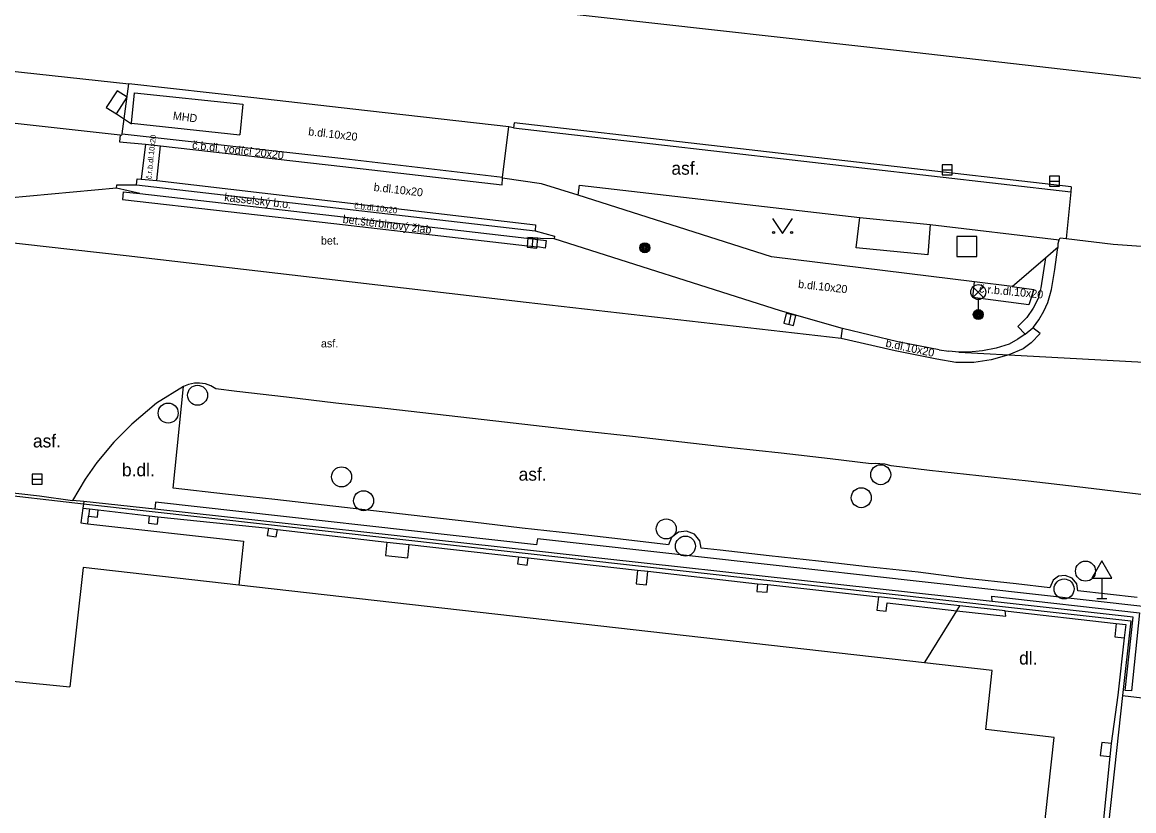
# Model space of a CAD drawing. Extents: x -595546 to -593986, y -1160845 to -1159202.
# Drawn here: x -594225.9 to -594170.3, y -1159976.4 to -1159936.9 of the extents above; entities that cross this region are included whole.
import ezdxf

# ---------------------------------------------------------------- set-up
doc = ezdxf.new("R2010")
doc.units = 0
for name, color, linetype in [('Level 25', 7, 'Continuous'), ('Level 26', 7, 'Continuous'), ('Level 27', 7, 'Continuous'), ('Level 33', 7, 'Continuous'), ('Level 34', 7, 'Continuous'), ('Level 36', 7, 'Continuous'), ('Specificka linie pasportu komunikaci', 7, 'Continuous'), ('TM - budovy zdene_ betonove - NP', 7, 'Continuous'), ('TM - budovy zdene_ betonove - VP', 7, 'Continuous'), ('TM - chodniky - VP', 7, 'Continuous'), ('TM - komunikace - VP', 7, 'Continuous'), ('TM - plot zdeny_ ohradni zed - VP', 7, 'Continuous'), ('TM - popis objektu', 7, 'Continuous'), ('TM - popis povrchu', 7, 'Continuous'), ('TM - poznamka', 7, 'Continuous'), ('TM - rozhrani mezi zpev. plochami mezi sebou - VP', 7, 'Continuous'), ('TM - rozhrani ploch obecne - NP', 7, 'Continuous'), ('TM - rozhrani ploch obecne - VN', 7, 'Continuous'), ('TM - rozhrani ploch obecne - VP', 7, 'Continuous')]:
    doc.layers.add(name, color=color, linetype=linetype)

msp = doc.modelspace()

# ---------------------------------------------------------------- linework, layer by layer
at = {"layer": 'Level 25'}
for centre, radius in [((-594194.73, -1159948.22), 0.25), ((-594194.73, -1159948.22), 0.2), ((-594194.73, -1159948.22), 0.15), ((-594194.73, -1159948.22), 0.1), ((-594194.73, -1159948.22), 0.05), ((-594178.06, -1159951.56), 0.25), ((-594178.06, -1159951.56), 0.2), ((-594178.06, -1159951.56), 0.15), ((-594178.06, -1159951.56), 0.1), ((-594178.06, -1159951.56), 0.05)]:
    msp.add_circle(centre, radius, dxfattribs=at)
at = {"layer": 'Level 26'}
msp.add_lwpolyline([(-594179.13, -1159948.65), (-594178.13, -1159948.65), (-594178.13, -1159947.65), (-594179.13, -1159947.65)], close=True, dxfattribs=at)
at = {"layer": 'Level 27'}
for p, q in [((-594179.86, -1159944.33), (-594179.36, -1159944.33)), ((-594174.5, -1159944.89), (-594174, -1159944.89)), ((-594200.329, -1159947.721), (-594200.371, -1159948.219)), ((-594187.425, -1159951.556), (-594187.535, -1159952.044)), ((-594225.36, -1159959.79), (-594224.86, -1159959.79))]:
    msp.add_line(p, q, dxfattribs=at)
for points in [[(-594179.86, -1159944.58), (-594179.36, -1159944.58), (-594179.36, -1159944.08), (-594179.86, -1159944.08)], [(-594174.5, -1159945.14), (-594174, -1159945.14), (-594174, -1159944.64), (-594174.5, -1159944.64)], [(-594200.578, -1159947.7), (-594200.62, -1159948.198), (-594200.122, -1159948.24), (-594200.08, -1159947.742)], [(-594187.669, -1159951.501), (-594187.779, -1159951.989), (-594187.291, -1159952.099), (-594187.181, -1159951.611)], [(-594225.36, -1159960.04), (-594224.86, -1159960.04), (-594224.86, -1159959.54), (-594225.36, -1159959.54)]]:
    msp.add_lwpolyline(points, close=True, dxfattribs=at)
for centre in [(-594217.09, -1159955.59), (-594218.56, -1159956.48), (-594209.89, -1159959.67), (-594182.94, -1159959.56), (-594208.79, -1159960.86), (-594183.91, -1159960.71), (-594193.66, -1159962.27), (-594192.7, -1159963.13), (-594172.7, -1159964.38), (-594173.77, -1159965.27)]:
    msp.add_circle(centre, 0.5, dxfattribs=at)
at = {"layer": 'Level 33'}
for p, q in [((-594178.325, -1159950.7), (-594177.795, -1159950.17)), ((-594178.325, -1159950.17), (-594177.795, -1159950.7)), ((-594178.06, -1159950.81), (-594178.06, -1159951.56))]:
    msp.add_line(p, q, dxfattribs=at)
for centre, radius in [((-594178.06, -1159950.435), 0.375), ((-594178.06, -1159951.56), 0.2), ((-594178.06, -1159951.56), 0.145), ((-594178.06, -1159951.56), 0.0876)]:
    msp.add_circle(centre, radius, dxfattribs=at)
at = {"layer": 'Level 34'}
for p, q in [((-594221.148, -1159941.535), (-594220.39, -1159942.02)), ((-594171.89, -1159964.732), (-594171.89, -1159965.75)), ((-594172.14, -1159965.75), (-594171.64, -1159965.75))]:
    msp.add_line(p, q, dxfattribs=at)
for points in [[(-594221.148, -1159941.535), (-594220.61, -1159940.693), (-594221.116, -1159940.37), (-594221.654, -1159941.212)], [(-594172.39, -1159964.732), (-594171.39, -1159964.732), (-594171.89, -1159963.866)]]:
    msp.add_lwpolyline(points, close=True, dxfattribs=at)
at = {"layer": 'Level 36'}
msp.add_lwpolyline([(-594188.34, -1159946.76), (-594187.84, -1159947.51), (-594187.34, -1159946.76)], dxfattribs=at)
for centre in [(-594188.29, -1159947.46), (-594187.391, -1159947.46)]:
    msp.add_circle(centre, 0.05, dxfattribs=at)
at = {"layer": 'Specificka linie pasportu komunikaci'}
for points in [[(-594179.03, -1159953.43), (-594176.54, -1159953.57)], [(-594176.54, -1159953.57), (-594161.18, -1159954.4)], [(-594222.58, -1159962.01), (-594222.54, -1159961.64)], [(-594179.14, -1159966.36), (-594178.99, -1159966.11)], [(-594177.37, -1159965.9), (-594177.38, -1159965.63), (-594170, -1159966.47), (-594170.4, -1159970.36), (-594170.71, -1159970.34)], [(-594180.75, -1159968.96), (-594180.72, -1159968.91), (-594179.14, -1159966.36)], [(-594170.85, -1159970.59), (-594159.19, -1159971.98)]]:
    msp.add_lwpolyline(points, dxfattribs=at)
at = {"layer": 'TM - budovy zdene_ betonove - NP'}
for points in [[(-594222.81, -1159964.2), (-594223.48, -1159970.16)], [(-594215.03, -1159965.08), (-594222.81, -1159964.2)], [(-594180.75, -1159968.96), (-594215.03, -1159965.08)], [(-594177.36, -1159969.34), (-594180.75, -1159968.96)], [(-594177.69, -1159972.3), (-594177.36, -1159969.34)], [(-594229.02, -1159969.62), (-594223.48, -1159970.16)], [(-594178.92, -1160015.07), (-594174.26, -1159972.69)], [(-594174.26, -1159972.69), (-594177.69, -1159972.3)]]:
    msp.add_lwpolyline(points, dxfattribs=at)
at = {"layer": 'TM - budovy zdene_ betonove - VP'}
for points in [[(-594227.29, -1159960.5), (-594223.23, -1159960.96)], [(-594223.23, -1159960.96), (-594222.8, -1159961.01)], [(-594222.8, -1159961.01), (-594170.44, -1159966.87)], [(-594170.44, -1159966.87), (-594170.85, -1159970.59)], [(-594170.85, -1159970.59), (-594175.02, -1160008.77)]]:
    msp.add_lwpolyline(points, dxfattribs=at)
at = {"layer": 'TM - chodniky - VP'}
for points in [[(-594178.25, -1159949.92), (-594188.39, -1159948.67), (-594198.06, -1159945.6)], [(-594174.7, -1159948.73), (-594174.06, -1159948.17)], [(-594176.36, -1159950.15), (-594174.7, -1159948.73)], [(-594176.36, -1159950.15), (-594178.25, -1159949.92)]]:
    msp.add_lwpolyline(points, dxfattribs=at)
at = {"layer": 'TM - komunikace - VP'}
for points in [[(-594167.1, -1159940.07), (-594181.85, -1159938.4), (-594212.87, -1159934.91), (-594220.81, -1159934.04), (-594231.53, -1159932.83), (-594253.7, -1159930.38)], [(-594220.87, -1159942.59), (-594220.86, -1159942.52), (-594220.53, -1159940.02)], [(-594201.53, -1159942.17), (-594209.32, -1159941.29), (-594214.28, -1159940.72), (-594220.53, -1159940.02)], [(-594226.35, -1159941.97), (-594220.96, -1159942.58), (-594220.87, -1159942.59)], [(-594199.9, -1159945.02), (-594201.84, -1159944.74), (-594201.84, -1159944.7), (-594201.53, -1159942.17)], [(-594221.14, -1159945.24), (-594231.99, -1159946.24), (-594234.01, -1159946.38), (-594236.35, -1159946.38)], [(-594219.98, -1159945.51), (-594221.14, -1159945.24)], [(-594219.98, -1159945.51), (-594210.24, -1159946.63)], [(-594198.06, -1159945.6), (-594199.9, -1159945.02)], [(-594198.06, -1159945.6), (-594197.99, -1159945.1), (-594183.98, -1159946.7)], [(-594210.24, -1159946.63), (-594200.63, -1159947.74)], [(-594183.98, -1159946.7), (-594180.46, -1159947.05)], [(-594180.46, -1159947.05), (-594174.01, -1159947.82)], [(-594199.27, -1159947.77), (-594200.63, -1159947.74)], [(-594182.08, -1159952.92), (-594184.85, -1159952.25), (-594187.95, -1159951.38), (-594199.27, -1159947.77)], [(-594174.4, -1159950.3), (-594174.24, -1159949.31), (-594174.1, -1159948.33), (-594174.06, -1159948.17)], [(-594174.06, -1159948.17), (-594174.06, -1159948), (-594174.01, -1159947.82)], [(-594175.72, -1159952.54), (-594175.34, -1159952.22), (-594175.3, -1159952.18), (-594175.03, -1159951.82), (-594174.78, -1159951.39), (-594174.59, -1159950.96), (-594174.48, -1159950.61), (-594174.4, -1159950.3)], [(-594175.72, -1159952.54), (-594176.08, -1159952.79), (-594176.52, -1159953.03)], [(-594180.02, -1159953.32), (-594182.08, -1159952.92)], [(-594180.02, -1159953.32), (-594179.53, -1159953.39)], [(-594176.52, -1159953.03), (-594177.17, -1159953.23), (-594177.85, -1159953.37), (-594178.53, -1159953.43)], [(-594178.53, -1159953.43), (-594179.03, -1159953.43), (-594179.53, -1159953.39)], [(-594217.79, -1159955.16), (-594219.14, -1159955.98), (-594220.38, -1159957.03), (-594221.28, -1159957.94), (-594222.13, -1159958.95), (-594222.71, -1159959.78), (-594223.34, -1159960.85)], [(-594170.11, -1159965.7), (-594173.08, -1159965.37), (-594173.13, -1159965.01), (-594173.36, -1159964.73), (-594173.71, -1159964.6), (-594174.05, -1159964.63), (-594174.32, -1159964.83), (-594174.49, -1159965.22), (-594176.16, -1159965.02), (-594178.65, -1159964.75), (-594181.07, -1159964.43), (-594183.59, -1159964.17), (-594186.05, -1159963.88), (-594188.52, -1159963.61), (-594190.97, -1159963.33), (-594191.91, -1159963.23), (-594191.98, -1159962.86), (-594192.25, -1159962.54), (-594192.65, -1159962.38), (-594193.04, -1159962.43), (-594193.4, -1159962.7), (-594193.55, -1159963.06), (-594195.94, -1159962.79), (-594198.4, -1159962.5), (-594200.87, -1159962.23), (-594203.33, -1159961.94), (-594205.82, -1159961.65), (-594208.29, -1159961.36), (-594210.76, -1159961.09), (-594213.22, -1159960.8), (-594215.69, -1159960.53), (-594218.31, -1159960.23), (-594217.79, -1159955.16)]]:
    msp.add_lwpolyline(points, dxfattribs=at)
at = {"layer": 'TM - plot zdeny_ ohradni zed - VP'}
msp.add_lwpolyline([(-594180.46, -1159947.05), (-594180.59, -1159948.58), (-594184.16, -1159948.22), (-594183.98, -1159946.7)], dxfattribs=at)
at = {"layer": 'TM - rozhrani mezi zpev. plochami mezi sebou - VP'}
for points in [[(-594220.96, -1159942.58), (-594221, -1159942.92)], [(-594220.86, -1159942.52), (-594209.78, -1159943.76), (-594201.84, -1159944.7)], [(-594221, -1159942.92), (-594219.7, -1159943.05)], [(-594219.7, -1159943.05), (-594219.91, -1159944.8)], [(-594219.7, -1159943.05), (-594218.94, -1159943.13)], [(-594219.13, -1159944.86), (-594218.94, -1159943.13)], [(-594218.94, -1159943.13), (-594209.83, -1159944.16), (-594201.87, -1159945.08), (-594201.84, -1159944.74)], [(-594220.14, -1159945.08), (-594220.11, -1159944.78), (-594219.91, -1159944.8), (-594219.13, -1159944.86), (-594210.16, -1159945.91), (-594200.2, -1159947.08)], [(-594200.2, -1159947.08), (-594200.21, -1159947.37)], [(-594174.7, -1159948.73), (-594174.93, -1159950.22), (-594175.07, -1159950.75), (-594175.31, -1159951.24), (-594175.63, -1159951.7), (-594176.09, -1159952.16), (-594175.72, -1159952.54)], [(-594178.34, -1159950.7), (-594178.25, -1159949.92)], [(-594176.36, -1159950.15), (-594175.28, -1159950.3), (-594175.54, -1159951.07), (-594178.34, -1159950.7)], [(-594174.96, -1159952.5), (-594175.34, -1159952.22)], [(-594180.14, -1159953.79), (-594182.22, -1159953.37), (-594184.92, -1159952.76)], [(-594174.96, -1159952.5), (-594175.42, -1159952.97), (-594175.82, -1159953.27), (-594176.54, -1159953.57)], [(-594176.54, -1159953.57), (-594177.42, -1159953.82), (-594178.29, -1159953.95), (-594179.19, -1159953.95), (-594180.14, -1159953.79)]]:
    msp.add_lwpolyline(points, dxfattribs=at)
at = {"layer": 'TM - rozhrani ploch obecne - NP'}
for points in [[(-594222.8, -1159961.01), (-594222.83, -1159961.23)], [(-594222.83, -1159961.23), (-594222.92, -1159961.97), (-594222.58, -1159962.01)], [(-594222.83, -1159961.23), (-594222.5, -1159961.27)], [(-594222.5, -1159961.27), (-594222.54, -1159961.64)], [(-594222.54, -1159961.64), (-594222.1, -1159961.69), (-594222.06, -1159961.32)], [(-594222.5, -1159961.27), (-594222.06, -1159961.32)], [(-594222.06, -1159961.32), (-594219.51, -1159961.61)], [(-594219.51, -1159961.61), (-594219.55, -1159961.98), (-594219.11, -1159962.03)], [(-594219.51, -1159961.61), (-594219.07, -1159961.66)], [(-594219.07, -1159961.66), (-594219.11, -1159962.03)], [(-594219.07, -1159961.66), (-594213.54, -1159962.24)], [(-594222.58, -1159962.01), (-594214.8, -1159962.89), (-594215.03, -1159965.08)], [(-594213.54, -1159962.24), (-594213.61, -1159962.6), (-594213.16, -1159962.66), (-594213.09, -1159962.3)], [(-594213.54, -1159962.24), (-594213.09, -1159962.3)], [(-594213.09, -1159962.3), (-594207.63, -1159962.93)], [(-594207.63, -1159962.93), (-594207.69, -1159963.6), (-594206.57, -1159963.72), (-594206.51, -1159963.05)], [(-594207.63, -1159962.93), (-594206.51, -1159963.05)], [(-594206.51, -1159963.05), (-594201.04, -1159963.66)], [(-594201.04, -1159963.66), (-594201.1, -1159964.02), (-594200.62, -1159964.08), (-594200.56, -1159963.72)], [(-594201.04, -1159963.66), (-594200.56, -1159963.72)], [(-594200.56, -1159963.72), (-594195.09, -1159964.34)], [(-594195.09, -1159964.34), (-594195.16, -1159965.02), (-594194.65, -1159965.07), (-594194.58, -1159964.39)], [(-594195.09, -1159964.34), (-594194.58, -1159964.39)], [(-594194.58, -1159964.39), (-594189.1, -1159965.01)], [(-594189.1, -1159965.01), (-594189.13, -1159965.39), (-594188.61, -1159965.43), (-594188.58, -1159965.05)], [(-594189.1, -1159965.01), (-594188.58, -1159965.05)], [(-594188.58, -1159965.05), (-594183.05, -1159965.66)], [(-594183.05, -1159965.66), (-594183.13, -1159966.33), (-594182.66, -1159966.38), (-594182.62, -1159965.97), (-594179.14, -1159966.36)], [(-594178.99, -1159966.11), (-594183.05, -1159965.66)], [(-594176.72, -1159966.36), (-594178.99, -1159966.11)], [(-594179.14, -1159966.36), (-594176.68, -1159966.63), (-594176.72, -1159966.36)], [(-594176.72, -1159966.36), (-594171.16, -1159967)], [(-594171.16, -1159967), (-594171.24, -1159967.66), (-594170.77, -1159967.71)], [(-594171.16, -1159967), (-594170.69, -1159967.05), (-594170.77, -1159967.71)], [(-594170.77, -1159967.71), (-594171.08, -1159970.58), (-594171.42, -1159972.99)], [(-594171.42, -1159972.99), (-594171.89, -1159972.94), (-594171.96, -1159973.6), (-594171.49, -1159973.65)], [(-594171.42, -1159972.99), (-594171.49, -1159973.65)], [(-594171.49, -1159973.65), (-594172.03, -1159979.09)]]:
    msp.add_lwpolyline(points, dxfattribs=at)
at = {"layer": 'TM - rozhrani ploch obecne - VN'}
msp.add_lwpolyline([(-594220.4, -1159942), (-594214.98, -1159942.58)], dxfattribs=at)
at = {"layer": 'TM - rozhrani ploch obecne - VP'}
for points in [[(-594248.7, -1159939.44), (-594248.43, -1159936.99), (-594220.53, -1159940.02)], [(-594220.4, -1159942), (-594220.24, -1159940.48)], [(-594220.24, -1159940.48), (-594214.82, -1159941.05)], [(-594214.82, -1159941.05), (-594214.98, -1159942.58)], [(-594201.29, -1159942.22), (-594201.53, -1159942.17)], [(-594173.41, -1159945.17), (-594201.26, -1159941.97), (-594201.29, -1159942.22)], [(-594201.29, -1159942.22), (-594173.44, -1159945.42)], [(-594221.14, -1159945.24), (-594221.12, -1159945.08), (-594220.14, -1159945.08)], [(-594220.81, -1159945.42), (-594220.85, -1159945.8)], [(-594220.81, -1159945.42), (-594219.98, -1159945.51)], [(-594220.14, -1159945.08), (-594210.18, -1159946.22), (-594200.21, -1159947.37)], [(-594173.44, -1159945.42), (-594173.66, -1159947.76)], [(-594173.41, -1159945.17), (-594173.44, -1159945.42)], [(-594220.85, -1159945.8), (-594210.28, -1159947.01), (-594200.6, -1159948.13)], [(-594184.92, -1159952.76), (-594200.67, -1159950.95), (-594210.65, -1159949.79), (-594220.66, -1159948.63), (-594236.37, -1159946.85), (-594236.35, -1159946.38)], [(-594200.63, -1159947.74), (-594199.66, -1159947.86)], [(-594200.21, -1159947.37), (-594199.25, -1159947.64), (-594199.27, -1159947.77)], [(-594174.01, -1159947.82), (-594173.97, -1159947.72), (-594173.66, -1159947.76)], [(-594173.66, -1159947.76), (-594171.31, -1159948.04), (-594168.28, -1159948.26), (-594168.2, -1159947.6), (-594167.77, -1159947.59)], [(-594200.6, -1159948.13), (-594200.09, -1159948.18)], [(-594199.66, -1159947.86), (-594199.71, -1159948.24), (-594200.09, -1159948.18)], [(-594184.92, -1159952.76), (-594184.85, -1159952.25)], [(-594167.44, -1159960.85), (-594173.11, -1159960.16), (-594175.56, -1159959.88), (-594178.04, -1159959.62), (-594180.5, -1159959.35), (-594182.41, -1159959.12), (-594182.73, -1159959.04), (-594182.99, -1159959.01), (-594183.21, -1159959), (-594183.42, -1159959.01), (-594185.47, -1159958.77), (-594187.92, -1159958.49), (-594190.41, -1159958.21), (-594192.88, -1159957.94), (-594195.34, -1159957.65), (-594197.83, -1159957.38), (-594200.3, -1159957.11), (-594202.76, -1159956.82), (-594207.72, -1159956.26), (-594210.18, -1159955.98), (-594212.64, -1159955.69), (-594215.13, -1159955.41), (-594216.17, -1159955.27), (-594216.43, -1159955.12), (-594216.7, -1159955.02), (-594216.99, -1159954.98), (-594217.25, -1159954.99), (-594217.55, -1159955.06), (-594217.79, -1159955.16)], [(-594227.07, -1159960.39), (-594225, -1159960.62)], [(-594225, -1159960.62), (-594223.34, -1159960.85)], [(-594222.78, -1159960.9), (-594223.34, -1159960.85)], [(-594222.78, -1159960.9), (-594222.8, -1159961.01)], [(-594219.23, -1159961.29), (-594222.78, -1159960.9)], [(-594169.68, -1159966.17), (-594200.1, -1159962.76), (-594200.15, -1159963.06), (-594219.2, -1159960.94), (-594219.23, -1159961.29)], [(-594196.73, -1159963.77), (-594200.14, -1159963.39), (-594219.23, -1159961.29)], [(-594177.37, -1159965.9), (-594196.73, -1159963.77)], [(-594170.71, -1159970.34), (-594170.32, -1159966.68), (-594177.37, -1159965.9)]]:
    msp.add_lwpolyline(points, dxfattribs=at)

# ---------------------------------------------------------------- texts
at = {"layer": 'TM - popis objektu'}
msp.add_text('MHD', height=0.4, rotation=353, dxfattribs=at).set_placement((-594218.34, -1159941.81))
at = {"layer": 'TM - popis povrchu'}
for s, height, rotation, p in [('b.dl.10x20', 0.4, 353.5208, (-594211.57, -1159942.6)), ('č.r.b.dl.10x20', 0.27, 84, (-594219.4, -1159944.81)), ('č.b.dl. vodící 20x20', 0.4, 353.4071, (-594217.38, -1159943.27)), ('b.dl.10x20', 0.4, 353.5208, (-594208.3, -1159945.38)), ('č.b.dl.10x20', 0.3, 353.4202, (-594209.27, -1159946.26)), ('b.dl.10x20', 0.4, 353.5208, (-594187.08, -1159950.22)), ('č.r.b.dl.10x20', 0.4, 354.4836, (-594178.03, -1159950.45)), ('b.dl.10x20', 0.4, 347.8398, (-594182.72, -1159953.16))]:
    msp.add_text(s, height=height, rotation=rotation, dxfattribs=at).set_placement(p)
for s, height, p in [('asf.', 0.65, (-594193.4, -1159944.57)), ('bet.', 0.4, (-594210.92, -1159948.06)), ('asf.', 0.4, (-594210.92, -1159953.2)), ('asf.', 0.65, (-594225.32, -1159958.2)), ('b.dl.', 0.65, (-594220.87, -1159959.64)), ('asf.', 0.65, (-594201.04, -1159959.86)), ('dl.', 0.65, (-594176.02, -1159969.05))]:
    msp.add_text(s, height=height, dxfattribs=at).set_placement(p)
at = {"layer": 'TM - poznamka'}
for s, rotation, p in [('kasselský b.o.', 353.4006, (-594215.77, -1159945.88)), ('bet.štěrbinový žlab', 353, (-594209.85, -1159946.98))]:
    msp.add_text(s, height=0.4, rotation=rotation, dxfattribs=at).set_placement(p)

doc.saveas('drawing.dxf')
